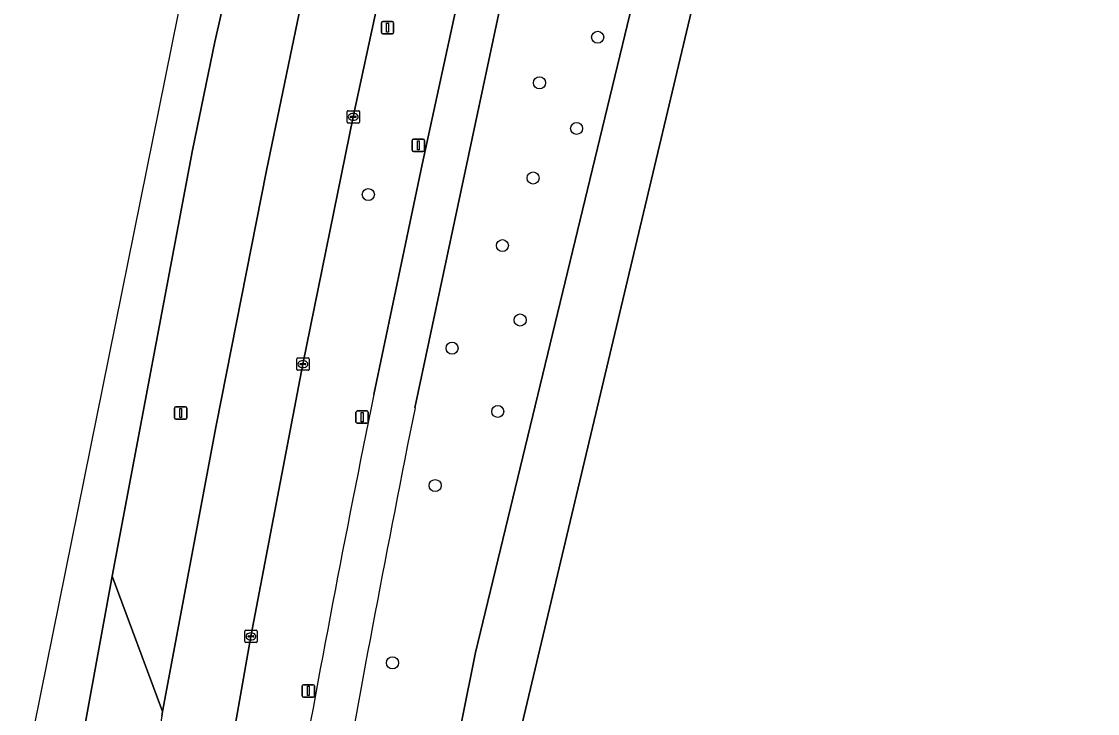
# Model space of a CAD drawing. Extents: x 160203 to 161530, y 379528 to 381797.
# Drawn here: x 160361.2 to 160448.4, y 380655.1 to 380711.2 of the extents above; entities that cross this region are included whole.
import ezdxf

# ---------------------------------------------------------------- set-up
doc = ezdxf.new("R2010")
doc.units = 0
for name, color, linetype in [('IMGEO_Berm_groen', 7, 'Continuous'), ('IMGEO_Boom', 7, 'Continuous'), ('IMGEO_Fietspad_gesloten', 7, 'Continuous'), ('IMGEO_Grasland_agrarisch', 7, 'Continuous'), ('IMGEO_Kolk', 7, 'Continuous'), ('IMGEO_Lichtmast', 7, 'Continuous'), ('IMGEO_Rijbaan_regionaal_gesloten', 7, 'Continuous'), ('IMGEO_Verkeersbordpaal', 7, 'Continuous'), ('IMGEO_Waterloop', 7, 'Continuous')]:
    doc.layers.add(name, color=color, linetype=linetype)

msp = doc.modelspace()

# ---------------------------------------------------------------- linework, layer by layer
at = {"layer": 'IMGEO_Berm_groen'}
for points in [[(160383.484, 380755.47), (160378.155, 380732.936), (160382.072, 380731.991), (160387.265, 380730.705), (160393.665, 380729.151), (160401.67, 380738.517), (160404.948, 380737.535), (160404.051, 380734.337), (160404.137, 380734.339), (160404.421, 380732.686), (160404.168, 380731.409), (160403.409, 380731.544), (160403.109, 380730.087), (160401.489, 380719.156), (160400.039, 380712.665), (160393.086, 380679.897)], [(160400.668, 380735.378), (160401.67, 380738.517), (160393.665, 380729.151), (160393.718, 380725.652), (160393.414, 380724.394), (160392.616, 380724.543), (160388.081, 380703.507), (160383.995, 380683.446), (160379.783, 380661.35), (160377.1, 380646.154), (160376.217, 380641.153), (160375.315, 380635.633), (160379.602, 380624.787), (160382.053, 380640.078), (160383.286, 380647.043)], [(160386.211, 380592.747), (160387.862, 380603.942), (160388.223, 380606.389), (160388.675, 380608.166), (160391.266, 380623.144), (160392.046, 380629.012), (160392.89, 380632.678), (160395.463, 380648.127), (160395.831, 380649.266), (160397.982, 380660.047), (160413.118, 380722.694), (160414.318, 380728.603)], [(160393.658, 380699.635), (160396.63, 380713.356), (160398.623, 380724.204)], [(160389.741, 380680.967), (160393.658, 380699.635)], [(160372.548, 380654.869), (160372.618, 380655.25), (160368.532, 380666.24), (160365.264, 380648.34), (160364.706, 380645.285), (160364.09, 380641.636), (160368.101, 380641.026)]]:
    msp.add_lwpolyline(points, dxfattribs=at)
msp.add_lwpolyline([(160381.038, 380699.156), (160385.305, 380719.752), (160386.475, 380726.144), (160385.68, 380726.313), (160385.884, 380727.574), (160387.265, 380730.705), (160382.072, 380731.991), (160382.103, 380728.412), (160381.806, 380727.137), (160381.017, 380727.317), (160379.775, 380722.42), (160376.868, 380709.594), (160375.036, 380700.809), (160368.532, 380666.24), (160372.618, 380655.25), (160376.956, 380678.451)], close=True, dxfattribs=at)
for centre, radius, start, end in [((161737.825, 380406.88), 1375.665, 168.507493, 169.945799), ((162016.34, 380355.518), 1655.347, 168.699277, 169.877338)]:
    msp.add_arc(centre, radius, start, end, dxfattribs=at)
at = {"layer": 'IMGEO_Boom'}
for centre in [(160407.899, 380709.963), (160403.186, 380706.266), (160406.192, 380702.569), (160402.662, 380698.546), (160389.302, 380697.203), (160400.173, 380693.061), (160401.613, 380687.022), (160396.091, 380684.74), (160399.793, 380679.604), (160394.725, 380673.588), (160391.258, 380659.206)]:
    msp.add_circle(centre, 0.489, dxfattribs=at)
at = {"layer": 'IMGEO_Fietspad_gesloten'}
for points in [[(160393.086, 380679.897), (160400.039, 380712.665), (160401.489, 380719.156), (160403.109, 380730.087), (160403.409, 380731.544), (160404.051, 380734.337), (160404.948, 380737.535), (160401.67, 380738.517), (160400.668, 380735.378)], [(160398.623, 380724.204), (160396.63, 380713.356), (160393.658, 380699.635), (160389.741, 380680.967)]]:
    msp.add_lwpolyline(points, dxfattribs=at)
for centre, radius, start, end in [((161737.825, 380406.88), 1375.665, 168.507493, 169.945799), ((162016.34, 380355.518), 1655.347, 168.699277, 169.877338)]:
    msp.add_arc(centre, radius, start, end, dxfattribs=at)
at = {"layer": 'IMGEO_Grasland_agrarisch'}
msp.add_lwpolyline([(160502.576, 380648.6), (160500, 380662.54), (160490.099, 380716.119), (160490.004, 380717.605), (160489.849, 380720.043), (160487.28, 380732.369), (160483.606, 380750), (160481.082, 380763.132), (160480.966, 380763.072), (160477.636, 380759.084), (160472.153, 380755.572), (160467.543, 380753.714), (160457.317, 380750.88), (160446.558, 380749.443), (160436.701, 380749.566), (160431.609, 380749.895), (160424.751, 380748.622), (160421.704, 380738.223), (160400.367, 380648.355), (160396.021, 380628.131), (160394.312, 380619.353), (160391.591, 380603.409), (160387.523, 380579.574)], dxfattribs=at)
at = {"layer": 'IMGEO_Kolk'}
for p, q in [((160387.58, 380703.081), (160387.58, 380703.933)), ((160387.655, 380704.007), (160388.507, 380704.007)), ((160388.068, 380703.787), (160388.093, 380703.787)), ((160388.581, 380703.933), (160388.581, 380703.081)), ((160388.507, 380703.007), (160387.655, 380703.007)), ((160387.839, 380703.501), (160387.839, 380703.513)), ((160388.277, 380703.464), (160387.879, 380703.464)), ((160387.882, 380703.55), (160388.28, 380703.55)), ((160388.091, 380703.227), (160388.066, 380703.227)), ((160388.323, 380703.513), (160388.323, 380703.501)), ((160383.495, 380683.019), (160383.495, 380683.871)), ((160383.57, 380683.945), (160384.422, 380683.945)), ((160383.983, 380683.725), (160384.008, 380683.725)), ((160384.496, 380683.871), (160384.496, 380683.019)), ((160384.422, 380682.945), (160383.57, 380682.945)), ((160383.754, 380683.439), (160383.754, 380683.451)), ((160384.192, 380683.402), (160383.794, 380683.402)), ((160383.797, 380683.488), (160384.195, 380683.488)), ((160384.006, 380683.165), (160383.981, 380683.165)), ((160384.238, 380683.451), (160384.238, 380683.439)), ((160379.283, 380660.924), (160379.283, 380661.776)), ((160379.358, 380661.85), (160380.21, 380661.85)), ((160380.284, 380661.776), (160380.284, 380660.924)), ((160379.542, 380661.344), (160379.542, 380661.356)), ((160379.98, 380661.307), (160379.582, 380661.307)), ((160379.585, 380661.393), (160379.983, 380661.393)), ((160379.794, 380661.07), (160379.769, 380661.07)), ((160379.771, 380661.63), (160379.796, 380661.63)), ((160380.026, 380661.356), (160380.026, 380661.344)), ((160380.21, 380660.85), (160379.358, 380660.85))]:
    msp.add_line(p, q, dxfattribs=at)
for points in [[(160387.58, 380703.081), (160387.58, 380703.933)], [(160387.655, 380704.007), (160388.507, 380704.007)], [(160388.581, 380703.933), (160388.581, 380703.081)], [(160388.507, 380703.007), (160387.655, 380703.007)], [(160383.495, 380683.019), (160383.495, 380683.871)], [(160383.57, 380683.945), (160384.422, 380683.945)], [(160384.496, 380683.871), (160384.496, 380683.019)], [(160384.422, 380682.945), (160383.57, 380682.945)], [(160379.283, 380660.924), (160379.283, 380661.776)], [(160379.358, 380661.85), (160380.21, 380661.85)], [(160380.284, 380661.776), (160380.284, 380660.924)], [(160380.21, 380660.85), (160379.358, 380660.85)]]:
    msp.add_lwpolyline(points, dxfattribs=at)
for centre, radius, start, end in [((160387.657, 380703.931), 0.0765, 91.55205, 178.44795), ((160387.657, 380703.931), 0.0765, 91.55205, 178.44795), ((160388.505, 380703.931), 0.0765, 1.55205, 88.44795), ((160388.505, 380703.931), 0.0765, 1.55205, 88.44795), ((160387.657, 380703.083), 0.0765, 181.55205, 268.44795), ((160387.657, 380703.083), 0.0765, 181.55205, 268.44795), ((160387.879, 380703.51), 0.0403, 85.87752, 175.75265), ((160387.876, 380703.5), 0.0366, 178.93798, 274.71019), ((160388.28, 380703.507), 0.043, 264.86636, 352.45326), ((160388.284, 380703.512), 0.0386, 1.73085, 96.63898), ((160388.505, 380703.083), 0.0765, 271.55205, 358.44795), ((160388.505, 380703.083), 0.0765, 271.55205, 358.44795), ((160383.572, 380683.869), 0.0765, 91.55205, 178.44795), ((160383.572, 380683.869), 0.0765, 91.55205, 178.44795), ((160384.42, 380683.869), 0.0765, 1.55205, 88.44795), ((160384.42, 380683.869), 0.0765, 1.55205, 88.44795), ((160383.572, 380683.021), 0.0765, 181.55205, 268.44795), ((160383.572, 380683.021), 0.0765, 181.55205, 268.44795), ((160383.794, 380683.448), 0.0403, 85.87752, 175.75265), ((160383.791, 380683.438), 0.0366, 178.93798, 274.71019), ((160384.195, 380683.445), 0.043, 264.86636, 352.45326), ((160384.199, 380683.45), 0.0386, 1.73085, 96.63898), ((160384.42, 380683.021), 0.0765, 271.55205, 358.44795), ((160384.42, 380683.021), 0.0765, 271.55205, 358.44795), ((160379.36, 380661.774), 0.0765, 91.55205, 178.44795), ((160379.36, 380661.774), 0.0765, 91.55205, 178.44795), ((160380.208, 380661.774), 0.0765, 1.55205, 88.44795), ((160380.208, 380661.774), 0.0765, 1.55205, 88.44795), ((160379.36, 380660.926), 0.0765, 181.55205, 268.44795), ((160379.36, 380660.926), 0.0765, 181.55205, 268.44795), ((160379.582, 380661.353), 0.0403, 85.87752, 175.75265), ((160379.579, 380661.343), 0.0366, 178.93798, 274.71019), ((160379.983, 380661.35), 0.043, 264.86636, 352.45326), ((160379.987, 380661.355), 0.0386, 1.73085, 96.63898), ((160380.208, 380660.926), 0.0765, 271.55205, 358.44795), ((160380.208, 380660.926), 0.0765, 271.55205, 358.44795)]:
    msp.add_arc(centre, radius, start, end, dxfattribs=at)
for centre, major_axis, ratio, start_param, end_param in [((160388.067, 380703.507), (-0.387, 0.002), 0.722429, 4.712389, 7.853982), ((160388.092, 380703.507), (-0.39, 0.002), 0.717154, 1.570796, 4.712389), ((160383.982, 380683.445), (-0.387, 0.002), 0.722429, 4.712389, 7.853982), ((160384.007, 380683.445), (-0.39, 0.002), 0.717154, 1.570796, 4.712389), ((160379.77, 380661.35), (-0.387, 0.002), 0.722429, 4.712389, 7.853982), ((160379.795, 380661.35), (-0.39, 0.002), 0.717154, 1.570796, 4.712389)]:
    msp.add_ellipse(centre, major_axis=major_axis, ratio=ratio, start_param=start_param, end_param=end_param, dxfattribs=at)
at = {"layer": 'IMGEO_Lichtmast'}
for p, q in [((160392.863, 380700.797), (160392.863, 380701.597)), ((160392.863, 380701.597), (160392.863, 380700.797)), ((160392.963, 380701.697), (160393.753, 380701.697)), ((160393.753, 380701.697), (160392.963, 380701.697)), ((160393.853, 380701.597), (160393.853, 380700.797)), ((160393.853, 380700.797), (160393.853, 380701.597)), ((160393.753, 380700.697), (160392.963, 380700.697)), ((160392.963, 380700.697), (160393.753, 380700.697)), ((160373.595, 380679.076), (160373.595, 380679.876)), ((160373.595, 380679.876), (160373.595, 380679.076)), ((160373.695, 380679.976), (160374.485, 380679.976)), ((160374.485, 380679.976), (160373.695, 380679.976)), ((160374.585, 380679.876), (160374.585, 380679.076)), ((160374.585, 380679.076), (160374.585, 380679.876)), ((160388.301, 380678.742), (160388.301, 380679.542)), ((160388.301, 380679.542), (160388.301, 380678.742)), ((160388.401, 380679.642), (160389.191, 380679.642)), ((160389.191, 380679.642), (160388.401, 380679.642)), ((160389.291, 380679.542), (160389.291, 380678.742)), ((160389.291, 380678.742), (160389.291, 380679.542)), ((160374.485, 380678.976), (160373.695, 380678.976)), ((160373.695, 380678.976), (160374.485, 380678.976)), ((160389.191, 380678.642), (160388.401, 380678.642)), ((160388.401, 380678.642), (160389.191, 380678.642)), ((160384.04, 380657.428), (160384.83, 380657.428)), ((160384.83, 380657.428), (160384.04, 380657.428)), ((160383.94, 380656.528), (160383.94, 380657.328)), ((160383.94, 380657.328), (160383.94, 380656.528)), ((160384.93, 380657.328), (160384.93, 380656.528)), ((160384.93, 380656.528), (160384.93, 380657.328)), ((160384.83, 380656.428), (160384.04, 380656.428)), ((160384.04, 380656.428), (160384.83, 380656.428))]:
    msp.add_line(p, q, dxfattribs=at)
for points in [[(160393.283, 380701.572), (160393.433, 380701.572), (160393.433, 380700.822), (160393.283, 380700.822), (160393.283, 380701.572)], [(160374.015, 380679.851), (160374.165, 380679.851), (160374.165, 380679.101), (160374.015, 380679.101), (160374.015, 380679.851)], [(160388.721, 380679.517), (160388.871, 380679.517), (160388.871, 380678.767), (160388.721, 380678.767), (160388.721, 380679.517)], [(160384.36, 380657.303), (160384.51, 380657.303), (160384.51, 380656.553), (160384.36, 380656.553), (160384.36, 380657.303)]]:
    msp.add_lwpolyline(points, dxfattribs=at)
for centre, start, end in [((160392.963, 380701.597), 90, 180), ((160392.963, 380701.597), 90, 180), ((160393.753, 380701.597), 0, 90), ((160393.753, 380701.597), 360, 90), ((160392.963, 380700.797), 180, 270), ((160392.963, 380700.797), 180, 270), ((160393.753, 380700.797), 270, 0), ((160393.753, 380700.797), 270, 0), ((160373.695, 380679.876), 90, 180), ((160373.695, 380679.876), 90, 180), ((160374.485, 380679.876), 0, 90), ((160374.485, 380679.876), 360, 90), ((160388.401, 380679.542), 90, 180), ((160388.401, 380679.542), 90, 180), ((160389.191, 380679.542), 0, 90), ((160389.191, 380679.542), 360, 90), ((160373.695, 380679.076), 180, 270), ((160373.695, 380679.076), 180, 270), ((160374.485, 380679.076), 270, 0), ((160374.485, 380679.076), 270, 0), ((160388.401, 380678.742), 180, 270), ((160388.401, 380678.742), 180, 270), ((160389.191, 380678.742), 270, 0), ((160389.191, 380678.742), 270, 0), ((160384.04, 380657.328), 90, 180), ((160384.04, 380657.328), 90, 180), ((160384.83, 380657.328), 0, 90), ((160384.83, 380657.328), 360, 90), ((160384.04, 380656.528), 180, 270), ((160384.04, 380656.528), 180, 270), ((160384.83, 380656.528), 270, 0), ((160384.83, 380656.528), 270, 0)]:
    msp.add_arc(centre, 0.1, start, end, dxfattribs=at)
at = {"layer": 'IMGEO_Rijbaan_regionaal_gesloten'}
for points in [[(160361.179, 380649.047), (160362.287, 380648.845), (160365.264, 380648.34), (160368.532, 380666.24), (160375.036, 380700.809), (160376.868, 380709.594), (160379.775, 380722.42), (160381.017, 380727.317), (160382.072, 380731.991), (160378.155, 380732.936), (160377.905, 380731.881)], [(160379.783, 380661.35), (160383.995, 380683.446), (160388.081, 380703.507), (160392.616, 380724.543), (160393.665, 380729.151), (160387.265, 380730.705), (160386.475, 380726.144), (160385.305, 380719.752), (160381.038, 380699.156), (160376.956, 380678.451), (160372.618, 380655.25), (160372.548, 380654.869), (160371.203, 380647.217), (160374.274, 380646.656), (160377.1, 380646.154)]]:
    msp.add_lwpolyline(points, close=True, dxfattribs=at)
at = {"layer": 'IMGEO_Verkeersbordpaal'}
for p, q in [((160390.365, 380710.345), (160390.365, 380711.145)), ((160390.365, 380711.145), (160390.365, 380710.345)), ((160390.465, 380711.245), (160391.255, 380711.245)), ((160391.255, 380711.245), (160390.465, 380711.245)), ((160391.355, 380711.145), (160391.355, 380710.345)), ((160391.355, 380710.345), (160391.355, 380711.145)), ((160391.255, 380710.245), (160390.465, 380710.245)), ((160390.465, 380710.245), (160391.255, 380710.245))]:
    msp.add_line(p, q, dxfattribs=at)
msp.add_lwpolyline([(160390.785, 380711.12), (160390.935, 380711.12), (160390.935, 380710.37), (160390.785, 380710.37), (160390.785, 380711.12)], dxfattribs=at)
for centre, start, end in [((160390.465, 380711.145), 90, 180), ((160390.465, 380711.145), 90, 180), ((160391.255, 380711.145), 0, 90), ((160391.255, 380711.145), 360, 90), ((160390.465, 380710.345), 180, 270), ((160390.465, 380710.345), 180, 270), ((160391.255, 380710.345), 270, 0), ((160391.255, 380710.345), 270, 0)]:
    msp.add_arc(centre, 0.1, start, end, dxfattribs=at)
at = {"layer": 'IMGEO_Waterloop'}
msp.add_lwpolyline([(160414.318, 380728.603), (160413.118, 380722.694), (160397.982, 380660.047), (160395.831, 380649.266), (160395.463, 380648.127), (160392.89, 380632.678), (160392.046, 380629.012), (160391.266, 380623.144), (160388.675, 380608.166), (160388.223, 380606.389), (160387.862, 380603.942), (160391.591, 380603.409), (160394.312, 380619.353), (160396.021, 380628.131), (160400.367, 380648.355), (160421.704, 380738.223)], dxfattribs=at)

doc.saveas('drawing.dxf')
